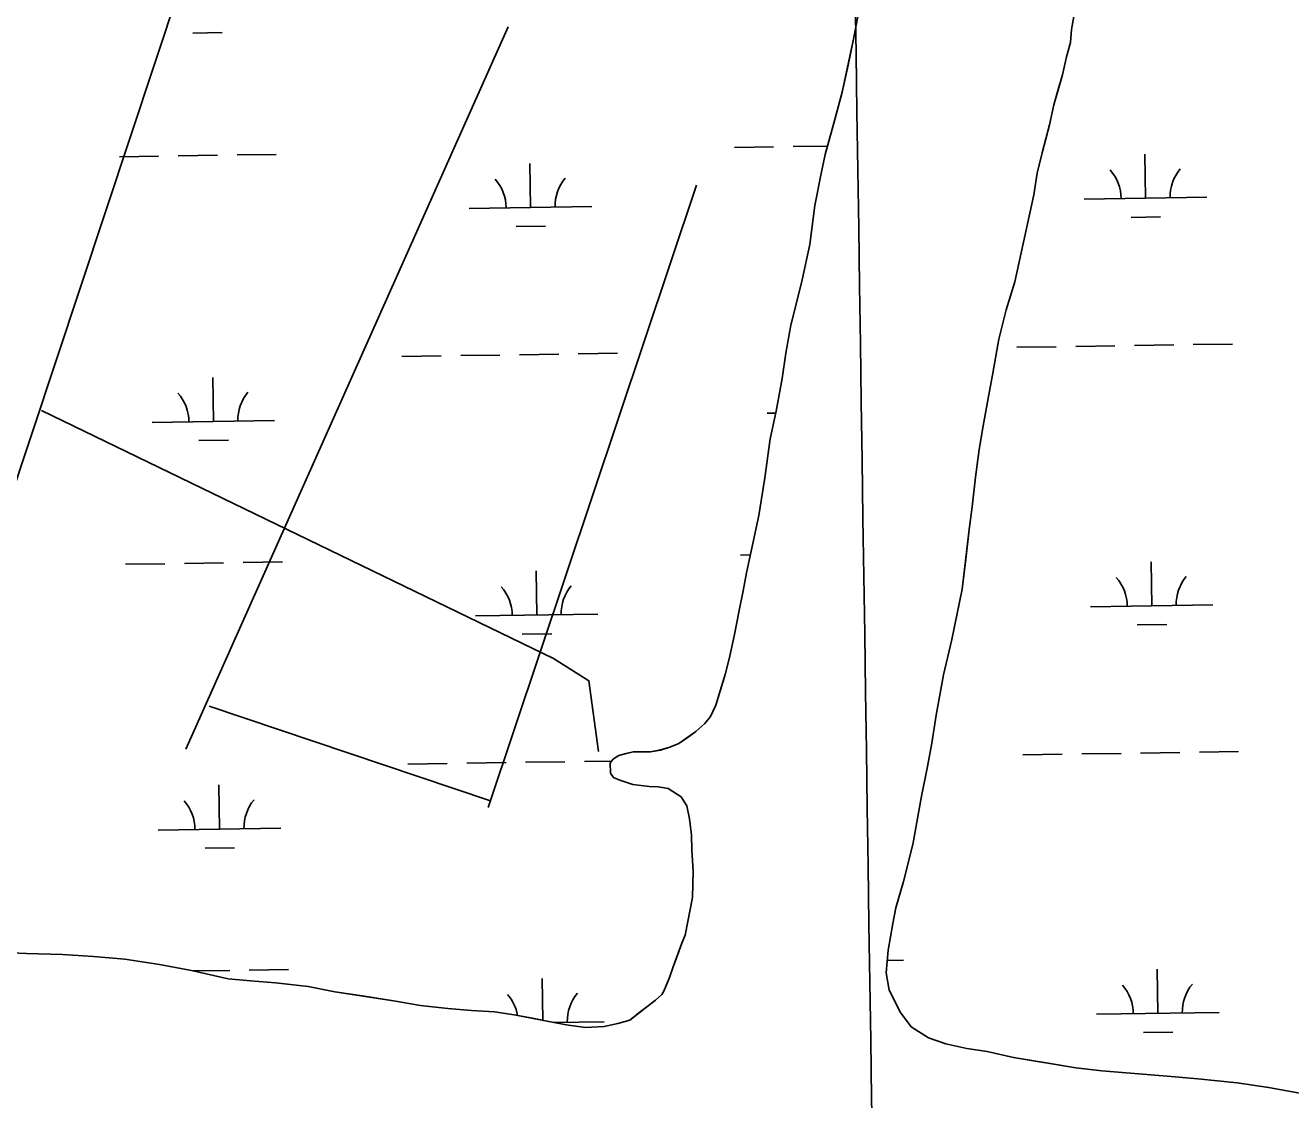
# Model space of a CAD drawing. Extents: x 3807117 to 3845308, y 337856 to 363736.
# Drawn here: x 3821084 to 3822117, y 356929 to 357806 of the extents above; entities that cross this region are included whole.
import ezdxf

# ---------------------------------------------------------------- set-up
doc = ezdxf.new("R2010")
doc.units = 0
for name, color, linetype in [('V-GRID-MAJR', 7, 'Continuous'), ('V-TOPO-SHOR', 7, 'Continuous'), ('V-WETL-SWMP', 7, 'Continuous')]:
    doc.layers.add(name, color=color, linetype=linetype)

msp = doc.modelspace()

# ---------------------------------------------------------------- linework, layer by layer
at = {"layer": 'V-GRID-MAJR'}
msp.add_spline([(3821974.84, 343440.355), (3821884.974, 349497.401), (3821795.061, 355557.53), (3821705.148, 361617.659), (3821705.102, 361620.743)], degree=3, dxfattribs=at)
at = {"layer": 'V-TOPO-SHOR'}
for points in [[(3821008.543, 357229.179), (3821290.457059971, 358078.7427879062)], [(3821764.349, 357817.51900000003), (3821760.344, 357796.146), (3821755.5530000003, 357773.608), (3821750.765, 357751.461), (3821744.812, 357729.32), (3821736.876, 357700.574), (3821733.679, 357685.032)], [(3821939.8200000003, 357813.407), (3821937.819, 357802.536), (3821936.986, 357792.04600000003), (3821933.813, 357780.403), (3821930.625, 357765.651), (3821927.061, 357753.623), (3821923.495, 357741.206), (3821919.909, 357724.902), (3821913.9560000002, 357702.006), (3821909.9790000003, 357685.314), (3821907.165, 357667.841), (3821891.622, 357596.804), (3821884.504, 357573.911), (3821878.544, 357549.847), (3821873.7290000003, 357522.279), (3821869.723, 357500.14900000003), (3821865.723, 357479.183), (3821862.5100000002, 357459.768), (3821859.667, 357437.242), (3821856.8170000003, 357413.162), (3821854.384, 357394.521), (3821851.5330000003, 357370.438), (3821848.68, 357345.971), (3821844.686, 357326.17100000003), (3821840.295, 357304.819), (3821833.535, 357276.09500000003), (3821827.526, 357243.094), (3821823.903, 357220.183), (3821820.3030000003, 357201.159), (3821815.509, 357177.08900000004), (3821808.3000000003, 357137.487), (3821800.751, 357107.213), (3821794.416, 357085.871), (3821792.0160000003, 357073.059), (3821788.401, 357051.315), (3821786.744, 357032.668), (3821789.001, 357018.666), (3821798.23, 357000.348), (3821807.106, 356988.64), (3821821.048, 356979.627), (3821835.403, 356974.886), (3821852.481, 356970.906), (3821869.1780000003, 356968.48600000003), (3821890.529, 356963.706), (3821917.323, 356959.284), (3821941.397, 356955.27), (3821962.758, 356952.821), (3822019.088, 356948.241), (3822040.84, 356946.181), (3822073.079, 356942.898), (3822098.71, 356939.261), (3822124.335, 356934.458)], [(3821215.216, 357215.337), (3821478.049, 357804.9)], [(3821733.679, 357685.032), (3821728.481, 357658.996), (3821724.418, 357627.118), (3821718.038, 357598.367), (3821714.458, 357583.994), (3821708.892, 357561.462), (3821704.878, 357538.53), (3821701.654, 357517.929), (3821696.839, 357491.115), (3821692.051, 357468.579), (3821687.599, 357436.704), (3821682.7630000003, 357405.998), (3821676.384, 357376.857), (3821672.787, 357359.369), (3821669.984, 357344.603), (3821666.387, 357327.115), (3821662.787, 357308.851), (3821658.798, 357290.202), (3821655.22, 357276.216), (3821651.259, 357263.011), (3821647.6950000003, 357251.36), (3821643.366, 357242.047), (3821638.666, 357236.237), (3821631.24, 357229.665), (3821624.2090000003, 357224.645), (3821617.571, 357220.01300000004), (3821610.164, 357216.941), (3821602.3710000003, 357214.64900000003), (3821594.193, 357213.13800000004), (3821586.802, 357213.179), (3821580.1890000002, 357213.21400000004), (3821574.346, 357211.69), (3821568.501, 357210.164), (3821564.2090000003, 357207.465), (3821562.251, 357205.14), (3821561.466, 357203.979), (3821561.81, 357195.808), (3821564.127, 357192.293), (3821569.171, 357189.93200000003), (3821580.044, 357186.37200000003), (3821593.262, 357184.744), (3821600.653, 357184.705), (3821608.812, 357183.106), (3821619.279, 357176.436), (3821623.9080000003, 357169.02), (3821626.185, 357158.503), (3821627.67, 357145.26900000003), (3821627.992, 357132.817), (3821629.0670000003, 357115.696), (3821628.561, 357094.303), (3821622.56, 357063.603), (3821619.802, 357057.004), (3821616.248, 357047.299), (3821612.693, 357037.593), (3821609.924, 357029.049), (3821605.1950000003, 357017.793), (3821603.6240000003, 357015.08), (3821598.543, 357010.439), (3821592.293, 357005.804), (3821584.8710000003, 357000.011), (3821577.449, 356994.215), (3821567.7090000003, 356991.544), (3821556.414, 356988.882), (3821541.625, 356988.183), (3821527.244, 356990.207), (3821511.311, 356993.017), (3821499.262, 356995.417), (3821482.9420000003, 356998.616), (3821467.006, 357001.037), (3821448.339, 357001.915), (3821428.895, 357003.576), (3821406.736, 357006.032), (3821384.585, 357010.042), (3821360.873, 357013.67100000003), (3821336.774, 357017.302), (3821315.014, 357021.699), (3821288.187, 357024.566), (3821267.968, 357026.231), (3821249.693, 357027.88800000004), (3821219.776, 357034.663), (3821193.74, 357039.471), (3821165.365, 357043.903), (3821139.701, 357045.988), (3821114.4250000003, 357047.68200000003), (3821085.253, 357048.618), (3821066.197, 357049.498)], [(3821461.825, 357167.809), (3821631.791, 357675.76)], [(3821097.311, 357491.686), (3821515.285, 357289.461), (3821544.093, 357271.147), (3821551.843511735, 357213.3729247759)], [(3821234.0700000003, 357250.492), (3821462.858, 357173.51)]]:
    msp.add_lwpolyline(points, dxfattribs=at)
at = {"layer": 'V-WETL-SWMP'}
for p, q in [((3821939.8210381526, 357813.40610927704), (3821937.8190397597, 357802.5351138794)), ((3821937.8190397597, 357802.5351138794), (3821936.985041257, 357792.04611816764)), ((3821220.8795966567, 357799.7652822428), (3821244.8769035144, 357800.1248146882)), ((3821936.985041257, 357792.04611816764), (3821933.813043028, 357780.4041232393)), ((3821933.813043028, 357780.4041232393), (3821930.624045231, 357765.65212955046)), ((3821930.624045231, 357765.65212955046), (3821923.4960489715, 357741.2061402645)), ((3821923.4960489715, 357741.2061402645), (3821919.9100514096, 357724.90314724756)), ((3821919.9100514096, 357724.90314724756), (3821913.9560548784, 357702.00515718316)), ((3821160.976554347, 357698.85558009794), (3821192.9729634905, 357699.3349566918)), ((3821208.971168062, 357699.5746449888), (3821240.9675772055, 357700.05402158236)), ((3821256.9657817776, 357700.2937098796), (3821288.962190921, 357700.77308647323)), ((3821662.8282331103, 357706.37442220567), (3821694.824642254, 357706.8537987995)), ((3821710.8228468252, 357707.09348709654), (3821738.7903917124, 357707.51250244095)), ((3821913.9560548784, 357702.00515718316), (3821909.9790573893, 357685.31416437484)), ((3821998.331716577, 357664.9671299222), (3821997.79241283, 357700.9630830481)), ((3821496.4785255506, 357657.44692696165), (3821495.939226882, 357693.44288724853)), ((3821909.9790573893, 357685.31416437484), (3821907.164059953, 357667.8411717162)), ((3821907.164059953, 357667.8411717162), (3821891.623070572, 357596.80320213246)), ((3821446.484136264, 357656.6979010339), (3821546.472914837, 357658.19595288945)), ((3821948.3373286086, 357664.2181040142), (3822048.3261045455, 357665.7161558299)), ((3821986.5642300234, 357649.358098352), (3822010.5615362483, 357649.7176307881)), ((3821484.7110365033, 357641.83789231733), (3821508.708343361, 357642.197424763)), ((3821891.623070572, 357596.80320213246), (3821884.503074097, 357573.91121222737)), ((3821884.503074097, 357573.91121222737), (3821878.5430777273, 357549.84722262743)), ((3821878.5430777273, 357549.84722262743), (3821873.7300817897, 357522.28023426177)), ((3821893.2984515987, 357543.3090490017), (3821925.2948598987, 357543.78842558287)), ((3821941.293064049, 357544.02811387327), (3821973.289472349, 357544.5074904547)), ((3821989.2876764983, 357544.7471787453), (3822021.284084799, 357545.2265553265)), ((3822037.282288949, 357545.46624361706), (3822069.2786972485, 357545.94562019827)), ((3821391.4452408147, 357535.7888221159), (3821423.4416499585, 357536.26819870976)), ((3821439.4398545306, 357536.5078870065), (3821471.436263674, 357536.9872636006)), ((3821487.4344682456, 357537.2269518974), (3821519.430877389, 357537.7063284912)), ((3821535.4290819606, 357537.94601678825), (3821567.4254911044, 357538.4253933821)), ((3821237.630729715, 357482.73664776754), (3821237.0914310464, 357518.73260805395)), ((3821873.7300817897, 357522.28023426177), (3821869.724085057, 357500.1482436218)), ((3821869.724085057, 357500.1482436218), (3821865.7240881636, 357479.183252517)), ((3821187.6363404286, 357481.9876218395), (3821287.625119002, 357483.48567369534)), ((3821689.488019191, 357489.5064639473), (3821696.5205163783, 357489.61182622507)), ((3821865.7240881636, 357479.183252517), (3821862.510091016, 357459.7682606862)), ((3821225.863240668, 357467.12761312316), (3821249.8605475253, 357467.4871455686)), ((3821862.510091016, 357459.7682606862), (3821859.668094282, 357437.2422700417)), ((3821859.668094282, 357437.2422700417), (3821856.8170977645, 357413.1622800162)), ((3821856.817097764, 357413.1622800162), (3821854.3841004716, 357394.52028776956)), ((3821854.3841004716, 357394.52028776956), (3821848.6801074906, 357345.97030787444)), ((3821261.9494257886, 357367.6560407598), (3821293.945834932, 357368.1354173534)), ((3821667.811877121, 357373.73675308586), (3821675.766033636, 357373.8559238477)), ((3822003.3154075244, 357332.32952697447), (3822002.776103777, 357368.3254801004)), ((3821165.9601983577, 357366.21791097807), (3821197.9566075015, 357366.6972875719)), ((3821213.9548120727, 357366.93697586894), (3821245.951221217, 357367.41635246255)), ((3821501.4621695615, 357324.80925784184), (3821500.9228708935, 357360.80521812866)), ((3821848.6801074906, 357345.97030787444), (3821840.296113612, 357304.81932540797)), ((3821953.321019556, 357331.58050106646), (3822053.3097954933, 357333.0785528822)), ((3821451.4677802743, 357324.06023191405), (3821551.4565588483, 357325.55828376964)), ((3821991.547920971, 357316.72049540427), (3822015.5452271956, 357317.0800278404)), ((3821489.6946805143, 357309.20022319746), (3821513.6919873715, 357309.55975564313)), ((3821840.296113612, 357304.81932540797), (3821833.5341179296, 357276.09633777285)), ((3821833.5341179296, 357276.09633777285), (3821827.526122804, 357243.0943517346)), ((3821827.526122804, 357243.0943517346), (3821823.9041261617, 357220.1833613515)), ((3821823.9041261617, 357220.1833613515), (3821820.3031289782, 357201.1593694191)), ((3822042.265979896, 357212.82864066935), (3822074.262388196, 357213.30801725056)), ((3821396.4288848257, 357203.15115299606), (3821428.4252939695, 357203.6305295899)), ((3821444.423498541, 357203.8702178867), (3821476.4199076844, 357204.34959448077)), ((3821492.418112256, 357204.58928277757), (3821524.4145214, 357205.0686593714)), ((3821540.4127259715, 357205.30834766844), (3821562.672976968, 357205.64185519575)), ((3821898.2821425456, 357210.671446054), (3821930.2785508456, 357211.15082263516)), ((3821946.276754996, 357211.39051092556), (3821978.273163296, 357211.869887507)), ((3821994.271367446, 357212.10957579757), (3822026.2677757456, 357212.5889523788)), ((3821820.3031289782, 357201.1593694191), (3821815.509132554, 357177.0893796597)), ((3821242.614373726, 357150.09897864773), (3821242.0750750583, 357186.0949389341)), ((3821815.509132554, 357177.0893796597), (3821808.2991384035, 357137.4863964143)), ((3821192.619984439, 357149.3499527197), (3821292.608763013, 357150.84800457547)), ((3821230.846884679, 357134.48994400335), (3821254.844191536, 357134.8494764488)), ((3821808.299138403, 357137.4863964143), (3821800.751142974, 357107.2134095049)), ((3821800.751142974, 357107.2134095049), (3821794.417146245, 357085.87141887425)), ((3821794.417146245, 357085.87141887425), (3821792.016148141, 357073.05942430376)), ((3821792.016148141, 357073.05942430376), (3821788.401151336, 357051.31443345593)), ((3821788.401151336, 357051.31443345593), (3821786.7451540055, 357032.6684411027)), ((3821787.6468521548, 357042.821269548), (3821800.782762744, 357043.0180743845)), ((3821221.226269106, 357034.33358322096), (3821250.934865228, 357034.7786833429)), ((3821266.9330697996, 357035.01837164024), (3821298.929478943, 357035.4977482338)), ((3821506.418683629, 356993.98240046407), (3821505.906514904, 357028.1675490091)), ((3821786.7451540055, 357032.6684411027), (3821789.001155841, 357018.6654463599)), ((3822008.2990984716, 356999.691924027), (3822007.7597947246, 357035.68787715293)), ((3821789.001155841, 357018.6654463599), (3821798.230157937, 357000.34945236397)), ((3821798.230157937, 357000.34945236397), (3821807.105159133, 356988.64145578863)), ((3821958.304710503, 356998.942898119), (3822058.29348644, 357000.4409499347)), ((3821515.34761185, 356992.3049572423), (3821556.440202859, 356992.92061465)), ((3821807.105159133, 356988.64145578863), (3821821.048159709, 356979.627457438)), ((3821821.048159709, 356979.627457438), (3821835.4021596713, 356974.8864573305)), ((3821996.531611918, 356984.0828924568), (3822020.528918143, 356984.4424248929)), ((3821835.4021596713, 356974.88645733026), (3821852.4811593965, 356970.9074565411)), ((3821852.4811593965, 356970.9074565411), (3821869.1791589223, 356968.4854551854)), ((3821869.1791589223, 356968.4854551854), (3821890.5291585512, 356963.7054541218)), ((3821890.5291585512, 356963.7054541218), (3821941.3961572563, 356955.269450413)), ((3821941.3961572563, 356955.2694504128), (3821962.7581565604, 356952.8214484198)), ((3821962.7581565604, 356952.82144842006), (3822019.0871544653, 356948.24144241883)), ((3822019.0871544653, 356948.2414424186), (3822040.8401536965, 356946.1804402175)), ((3822040.8401536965, 356946.1804402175), (3822073.080152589, 356942.8974370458)), ((3822073.080152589, 356942.8974370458), (3822098.711151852, 356939.26043493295)), ((3822098.711151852, 356939.26043493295), (3822124.3351512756, 356934.4584332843))]:
    msp.add_line(p, q, dxfattribs=at)
for points in [[(3821764.35, 357817.51900000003), (3821760.344, 357796.145), (3821750.7660000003, 357751.461), (3821744.811, 357729.319), (3821736.875, 357700.575), (3821733.679, 357685.032), (3821728.481, 357658.996), (3821724.418, 357627.119), (3821718.038, 357598.367), (3821708.8910000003, 357561.461), (3821704.877, 357538.531), (3821701.654, 357517.93), (3821696.84, 357491.115), (3821692.0500000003, 357468.578), (3821687.599, 357436.703), (3821682.764, 357405.99700000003), (3821676.383, 357376.856)], [(3821676.383, 357376.856), (3821672.787, 357359.37), (3821669.984, 357344.603), (3821666.3880000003, 357327.116), (3821662.788, 357308.852), (3821658.7970000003, 357290.201), (3821655.22, 357276.216), (3821647.6950000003, 357251.36), (3821643.365, 357242.048), (3821638.666, 357236.238), (3821631.239, 357229.665), (3821617.571, 357220.01300000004), (3821610.163, 357216.941), (3821602.3710000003, 357214.65), (3821594.193, 357213.13800000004), (3821580.1890000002, 357213.213), (3821568.502, 357210.165), (3821564.2090000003, 357207.465), (3821562.251, 357205.141), (3821561.467, 357203.979), (3821561.811, 357195.80700000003), (3821564.127, 357192.294), (3821569.171, 357189.93200000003), (3821580.044, 357186.37200000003), (3821593.262, 357184.745), (3821600.653, 357184.705), (3821608.813, 357183.105), (3821619.2800000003, 357176.435), (3821623.9080000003, 357169.01900000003), (3821626.186, 357158.503), (3821627.67, 357145.26900000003), (3821627.992, 357132.818), (3821629.066, 357115.696), (3821628.561, 357094.303), (3821622.56, 357063.604), (3821619.801, 357057.005), (3821612.694, 357037.593), (3821609.9250000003, 357029.05), (3821605.196, 357017.794), (3821603.625, 357015.08), (3821598.543, 357010.439), (3821592.293, 357005.805), (3821577.448, 356994.215), (3821567.708, 356991.544), (3821556.413, 356988.882), (3821541.626, 356988.184), (3821527.244, 356990.207), (3821511.31, 356993.017), (3821482.9420000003, 356998.616), (3821467.006, 357001.037), (3821448.338, 357001.916), (3821428.896, 357003.577), (3821406.736, 357006.031), (3821384.5840000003, 357010.041), (3821336.775, 357017.302), (3821315.014, 357021.699), (3821288.188, 357024.567), (3821267.968, 357026.232), (3821249.694, 357027.887), (3821219.776, 357034.662), (3821193.739, 357039.471), (3821165.365, 357043.904), (3821139.701, 357045.988), (3821114.4250000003, 357047.681), (3821085.254, 357048.617), (3821066.197, 357049.498)]]:
    msp.add_lwpolyline(points, dxfattribs=at)
for centre, radius, start, end in [((3821943.087868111, 357664.6143119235), 35.24628790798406, 0.08653266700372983, 41.630191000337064), ((3822053.5613393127, 357666.2694475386), 35.24628790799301, 140.0865294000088, 181.63018773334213), ((3821441.234675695, 357657.09410903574), 35.24628790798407, 0.08653253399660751, 41.630190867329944), ((3821551.708149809, 357658.7492446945), 35.24628790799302, 140.0865295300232, 181.63018786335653), ((3821182.38687986, 357482.3838298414), 35.24628790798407, 0.08653253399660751, 41.630190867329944), ((3821292.860353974, 357484.03896550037), 35.24628790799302, 140.0865295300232, 181.63018786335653), ((3821446.218319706, 357324.4564399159), 35.24628790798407, 0.08653253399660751, 41.630190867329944), ((3821556.6917938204, 357326.1115755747), 35.24628790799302, 140.0865295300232, 181.63018786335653), ((3821948.071559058, 357331.9767089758), 35.24628790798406, 0.08653266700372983, 41.630191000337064), ((3822058.54503026, 357333.6318445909), 35.24628790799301, 140.0865294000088, 181.63018773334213), ((3821187.370523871, 357149.7461607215), 35.24628790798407, 0.08653253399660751, 41.630190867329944), ((3821297.843997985, 357151.4012963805), 35.24628790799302, 140.0865295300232, 181.63018786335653), ((3821953.055250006, 356999.3391060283), 35.24628790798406, 0.08653266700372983, 41.630191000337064), ((3822063.5287212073, 357000.99424164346), 35.24628790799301, 140.0865294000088, 181.63018773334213), ((3821451.2019637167, 356991.8187707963), 35.24628790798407, 10.15473520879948, 41.630190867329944), ((3821561.675437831, 356993.47390645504), 35.24628790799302, 140.0865295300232, 181.63018786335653)]:
    msp.add_arc(centre, radius, start, end, dxfattribs=at)

doc.saveas('drawing.dxf')
